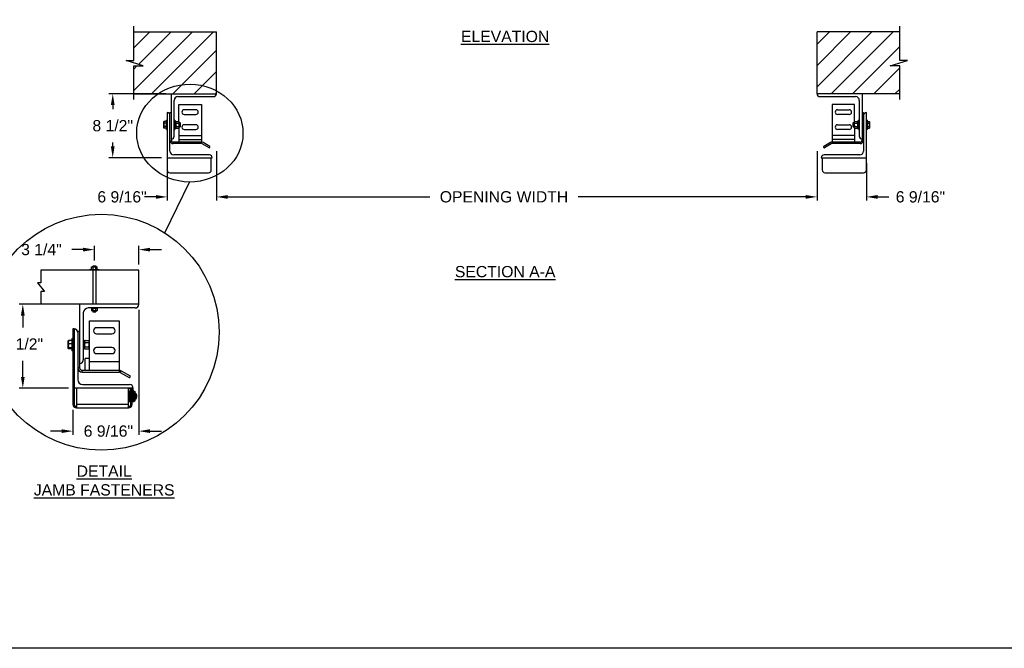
# Model space of a CAD drawing. Header units: inches. Extents: x 144.9 to 238.4, y 214.8 to 247.7.
# Tile 349 of 411: x 201.1 to 209.3, y 234.4 to 239.7. Entities that reach past the tile are written whole.
import ezdxf

# ---------------------------------------------------------------- set-up
doc = ezdxf.new("R2010")
doc.units = ezdxf.units.IN
doc.header["$LTSCALE"] = 0.25
doc.header["$MEASUREMENT"] = 0
for name, color, linetype in [('ANNOTATIONS', 1, 'Continuous'), ('DETAILS', 4, 'Continuous'), ('MOTOR LH', 7, 'Continuous')]:
    doc.layers.add(name, color=color, linetype=linetype)
doc.styles.add('ARIAL', font='arial.ttf', dxfattribs={"height": 0.09375})
doc.dimstyles.new('STANDARD$0', dxfattribs={"dimtxt": 0.09375, "dimasz": 0.09375, "dimexe": 0.03125, "dimexo": 0.046875, "dimgap": 0.09, "dimtad": 0, "dimtih": 1, "dimtoh": 1, "dimdec": 4, "dimzin": 0, "dimdsep": 46, "dimtxsty": 'ARIAL', "dimcen": 0.09, "dimadec": 0, "dimazin": 0, "dimtfac": 1, "dimtdec": 4, "dimtofl": 0, "dimtmove": 0, "dimatfit": 1, "dimfxl": 1, "dimtolj": 1, "dimtzin": 0, "dimarcsym": 0})
pattern_1 = [(45, (24.54464, -11.24791), (-0.08838835, 0.08838835), [])]

# ---------------------------------------------------------------- blocks, each defined once
blk = doc.blocks.new('*D29')
at = {"layer": 'ANNOTATIONS', "color": 0, "lineweight": -2, "transparency": 16777216}
for p, q in [((202.3148, 239.06), (201.8423, 239.06)), ((201.8735, 238.9663), (201.8735, 238.9329)), ((201.8735, 238.6225), (201.8735, 238.6559)), ((202.2797, 238.5288), (201.8423, 238.5288))]:
    blk.add_line(p, q, dxfattribs=at)
at = {"layer": 'ANNOTATIONS', "color": 0, "transparency": 16777216}
for points in [[(201.8579, 238.9663), (201.8892, 238.9663), (201.8735, 239.06)], [(201.8579, 238.6225), (201.8892, 238.6225), (201.8735, 238.5288)]]:
    blk.add_solid(points, dxfattribs=at)
at = {"layer": 'defpoints', "color": 0, "transparency": 16777216}
for p in [(202.3617, 239.06), (201.8735, 238.5288), (202.3265, 238.5288)]:
    blk.add_point(p, dxfattribs=at)
at = {"layer": 'ANNOTATIONS', "color": 0, "transparency": 16777216, "insert": (201.8735, 238.7944), "char_height": 0.09375, "attachment_point": 5, "style": 'ARIAL'}
blk.add_mtext('\\A1;8 1/2"', dxfattribs=at)
blk = doc.blocks.new('*D33')
at = {"layer": 'ANNOTATIONS', "color": 0, "lineweight": -2, "transparency": 16777216}
for p, q in [((202.0906, 237.2622), (202.0906, 236.2223)), ((201.5419, 236.4303), (201.5419, 236.2223)), ((201.4482, 236.2535), (201.3544, 236.2535)), ((202.1844, 236.2535), (202.2781, 236.2535))]:
    blk.add_line(p, q, dxfattribs=at)
at = {"layer": 'ANNOTATIONS', "color": 0, "transparency": 16777216}
for points in [[(201.4482, 236.2692), (201.4482, 236.2379), (201.5419, 236.2535)], [(202.1844, 236.2692), (202.1844, 236.2379), (202.0906, 236.2535)]]:
    blk.add_solid(points, dxfattribs=at)
at = {"layer": 'defpoints', "color": 0, "transparency": 16777216}
for p in [(202.0906, 237.309), (201.5419, 236.4771), (202.0906, 236.2535)]:
    blk.add_point(p, dxfattribs=at)
at = {"layer": 'ANNOTATIONS', "color": 0, "transparency": 16777216, "insert": (201.837, 236.2535), "char_height": 0.09375, "attachment_point": 5, "style": 'ARIAL'}
blk.add_mtext('\\A1;6 9/16"', dxfattribs=at)
blk = doc.blocks.new('*D34')
at = {"layer": 'ANNOTATIONS', "color": 0, "lineweight": -2, "transparency": 16777216}
for p, q in [((201.4311, 237.309), (201.0937, 237.309)), ((201.1249, 237.2153), (201.1249, 237.1162)), ((201.1249, 236.7048), (201.1249, 236.8392)), ((201.5048, 236.611), (201.0937, 236.611))]:
    blk.add_line(p, q, dxfattribs=at)
at = {"layer": 'ANNOTATIONS', "color": 0, "transparency": 16777216}
for points in [[(201.1093, 237.2153), (201.1406, 237.2153), (201.1249, 237.309)], [(201.1093, 236.7048), (201.1406, 236.7048), (201.1249, 236.611)]]:
    blk.add_solid(points, dxfattribs=at)
at = {"layer": 'defpoints', "color": 0, "transparency": 16777216}
for p in [(201.478, 237.309), (201.1249, 236.611), (201.5517, 236.611)]:
    blk.add_point(p, dxfattribs=at)
at = {"layer": 'ANNOTATIONS', "color": 0, "transparency": 16777216, "insert": (201.1249, 236.9777), "char_height": 0.09375, "attachment_point": 5, "style": 'ARIAL'}
blk.add_mtext('\\A1;8 1/2"', dxfattribs=at)
blk = doc.blocks.new('*D35')
at = {"layer": 'ANNOTATIONS', "color": 0, "lineweight": -2, "transparency": 16777216}
for p, q in [((201.7207, 237.6738), (201.7207, 237.795)), ((202.0906, 237.6392), (202.0906, 237.795)), ((201.6269, 237.7638), (201.5332, 237.7638)), ((202.1844, 237.7638), (202.2781, 237.7638))]:
    blk.add_line(p, q, dxfattribs=at)
at = {"layer": 'ANNOTATIONS', "color": 0, "transparency": 16777216}
for points in [[(201.6269, 237.7794), (201.6269, 237.7482), (201.7207, 237.7638)], [(202.1844, 237.7794), (202.1844, 237.7482), (202.0906, 237.7638)]]:
    blk.add_solid(points, dxfattribs=at)
at = {"layer": 'defpoints', "color": 0, "transparency": 16777216}
for p in [(202.0906, 237.7638), (201.7207, 237.6269), (202.0906, 237.5923)]:
    blk.add_point(p, dxfattribs=at)
at = {"layer": 'ANNOTATIONS', "color": 0, "transparency": 16777216, "insert": (201.2801, 237.7638), "char_height": 0.09375, "attachment_point": 5, "style": 'ARIAL'}
blk.add_mtext('\\A1;3 1/4"', dxfattribs=at)
blk = doc.blocks.new('*D27')
at = {"layer": 'ANNOTATIONS', "color": 0, "lineweight": -2, "transparency": 16777216}
for p, q in [((202.7367, 238.5841), (202.7367, 238.1712)), ((207.7367, 238.5842), (207.7367, 238.1713)), ((202.8305, 238.2024), (204.514, 238.2025)), ((207.643, 238.2025), (205.7467, 238.2025))]:
    blk.add_line(p, q, dxfattribs=at)
at = {"layer": 'ANNOTATIONS', "color": 0, "transparency": 16777216}
for points in [[(202.8305, 238.218), (202.8305, 238.1868), (202.7367, 238.2024)], [(207.643, 238.2181), (207.643, 238.1869), (207.7367, 238.2025)]]:
    blk.add_solid(points, dxfattribs=at)
at = {"layer": 'defpoints', "color": 0, "transparency": 16777216}
for p in [(202.7367, 238.631), (207.7367, 238.6311), (207.7367, 238.2025)]:
    blk.add_point(p, dxfattribs=at)
at = {"layer": 'ANNOTATIONS', "color": 0, "transparency": 16777216, "insert": (205.1304, 238.2025), "char_height": 0.09375, "attachment_point": 5, "style": 'ARIAL'}
blk.add_mtext('\\A1;OPENING WIDTH', dxfattribs=at)

msp = doc.modelspace()

# ---------------------------------------------------------------- hatches: boundary and pattern name
at = {"layer": 'MOTOR LH'}
h = msp.add_hatch(dxfattribs=at)
h.set_pattern_fill('ANSI31', color=256, style=0)
h.set_pattern_definition(pattern_1)
h.paths.add_polyline_path([(202.7367, 239.57566), (202.0492, 239.57566), (202.0492, 239.33845), (201.9851, 239.33845), (202.12717, 239.29155), (202.0492, 239.29155), (202.0492, 239.06003), (202.7367, 239.06003), (202.7367, 239.22253)])
h = msp.add_hatch(dxfattribs=at)
h.set_pattern_fill('ANSI31', color=256, style=0)
h.set_pattern_definition(pattern_1)
h.paths.add_polyline_path([(208.4883, 239.33845), (208.4242, 239.33845), (208.4242, 239.57566), (207.7367, 239.57566), (207.7367, 239.06003), (207.75487, 239.06003), (208.4242, 239.06003), (208.4242, 239.29155), (208.34623, 239.29155)])

# ---------------------------------------------------------------- linework, layer by layer
at = {"layer": 'ANNOTATIONS'}
for p, q in [((202.32654, 238.48191), (202.32654, 238.17116)), ((208.14686, 238.48191), (208.14686, 238.17116)), ((202.23279, 238.20241), (202.13904, 238.20241)), ((208.24061, 238.20241), (208.33436, 238.20241))]:
    msp.add_line(p, q, dxfattribs=at)
for points in [[(202.23279, 238.21804), (202.23279, 238.18679), (202.32654, 238.20241)], [(208.24061, 238.21804), (208.24061, 238.18679), (208.14686, 238.20241)]]:
    msp.add_solid(points, dxfattribs=at)
at = {"layer": 'defpoints'}
msp.add_lwpolyline([(214.76662, 234.44685), (194.25216, 234.44685), (194.25216, 247.18196), (214.76662, 247.18196)], close=True, dxfattribs=at)
at = {"layer": 'DETAILS'}
for p, q in [((202.30761, 237.90268), (202.51246, 238.32638)), ((201.69749, 237.60861), (201.69749, 237.61967)), ((201.69749, 237.61967), (201.74389, 237.61967)), ((201.69755, 237.59886), (201.69755, 237.61967)), ((201.70701, 237.61967), (201.70701, 237.62688)), ((201.73438, 237.62688), (201.70701, 237.62688)), ((201.7105, 237.59886), (201.7105, 237.61967)), ((201.73364, 237.59886), (201.73364, 237.61967)), ((201.73438, 237.61967), (201.73438, 237.62688)), ((201.74384, 237.59886), (201.74384, 237.61967)), ((201.74389, 237.60861), (201.74389, 237.61967)), ((202.09063, 237.59229), (201.27526, 237.59229)), ((201.27526, 237.59229), (201.27526, 237.48721)), ((201.76157, 237.59558), (201.67982, 237.59558)), ((201.67982, 237.59229), (201.67982, 237.59558)), ((201.69441, 237.59886), (201.69441, 237.59558)), ((201.69441, 237.59886), (201.74697, 237.59886)), ((201.70701, 237.59229), (201.70701, 237.30904)), ((201.73438, 237.30904), (201.73438, 237.59229)), ((201.74697, 237.59558), (201.74697, 237.59886)), ((201.76157, 237.59229), (201.76157, 237.59558)), ((202.09063, 237.30904), (202.09063, 237.59229)), ((201.27526, 237.48721), (201.24609, 237.48721)), ((201.24609, 237.48721), (201.30443, 237.41413)), ((201.30443, 237.41413), (201.27526, 237.41413)), ((201.27526, 237.41413), (201.27526, 237.30904)), ((202.09063, 237.30904), (201.27526, 237.30904)), ((201.59792, 237.30904), (201.59792, 236.78042)), ((201.62871, 237.23719), (201.62871, 236.84713)), ((202.05984, 237.27825), (201.66977, 237.27825)), ((201.6942, 237.27825), (201.6942, 237.27497)), ((201.74676, 237.27497), (201.6942, 237.27497)), ((201.69728, 237.26522), (201.69728, 237.25416)), ((201.74368, 237.25416), (201.69728, 237.25416)), ((201.69734, 237.27497), (201.69734, 237.25416)), ((201.70679, 237.25416), (201.70679, 237.24695)), ((201.70679, 237.24695), (201.73417, 237.24695)), ((201.70753, 237.27497), (201.70753, 237.25416)), ((201.73068, 237.27497), (201.73068, 237.25416)), ((201.73417, 237.25416), (201.73417, 237.24695)), ((201.74363, 237.27497), (201.74363, 237.25416)), ((201.74368, 237.26522), (201.74368, 237.25416)), ((201.74676, 237.27497), (201.74676, 237.27825)), ((201.67967, 236.75989), (201.67967, 237.17049)), ((201.67967, 237.17049), (201.92602, 237.17049)), ((201.92602, 237.17049), (201.92602, 236.7445)), ((201.55172, 237.10375), (201.5419, 237.10375)), ((201.5419, 237.10375), (201.5419, 236.47715)), ((201.55172, 237.10375), (201.55172, 236.47715)), ((201.58252, 237.08324), (201.58252, 236.68289)), ((201.59792, 237.08324), (201.58252, 237.08324)), ((201.867, 237.11403), (201.73869, 237.11403)), ((201.73869, 237.06271), (201.867, 237.06271)), ((201.5038, 237.00366), (201.50413, 237.00424)), ((201.5038, 236.94208), (201.5038, 237.00366)), ((201.50413, 237.00424), (201.50552, 237.00664)), ((201.50655, 237.00825), (201.50548, 237.00553)), ((201.50577, 237.00658), (201.50655, 237.00825)), ((201.53369, 237.00831), (201.50655, 237.00831)), ((201.53369, 237.00825), (201.50655, 237.00825)), ((201.53369, 237.00635), (201.50655, 237.00635)), ((201.53369, 236.97924), (201.50655, 236.97924)), ((201.53369, 237.00842), (201.51637, 237.00842)), ((201.53369, 237.02419), (201.5419, 237.02419)), ((201.53369, 237.02419), (201.53369, 236.92155)), ((201.62871, 237.00855), (201.63898, 237.00855)), ((201.63898, 236.93719), (201.63898, 237.00855)), ((201.63898, 237.00366), (201.64308, 237.00843)), ((201.64308, 237.00843), (201.67166, 237.00843)), ((201.64308, 236.99065), (201.67166, 236.99065)), ((201.64308, 236.95509), (201.67166, 236.95509)), ((201.67166, 237.00843), (201.67577, 237.00366)), ((201.67577, 237.00366), (201.67577, 236.94208)), ((201.67577, 236.9934), (201.67967, 236.9934)), ((201.50413, 236.9415), (201.5038, 236.94208)), ((201.50552, 236.9391), (201.50433, 236.94116)), ((201.53369, 236.94576), (201.50655, 236.94576)), ((201.53369, 236.93939), (201.50655, 236.93939)), ((201.53369, 236.93749), (201.50655, 236.93749)), ((201.53369, 236.93743), (201.50655, 236.93743)), ((201.53369, 236.93732), (201.51637, 236.93732)), ((201.5419, 236.92155), (201.53369, 236.92155)), ((201.63898, 236.94106), (201.62871, 236.94106)), ((201.63898, 236.93893), (201.62871, 236.93893)), ((201.63898, 236.93719), (201.62871, 236.93719)), ((201.64308, 236.93731), (201.63898, 236.94208)), ((201.64308, 236.93731), (201.67166, 236.93731)), ((201.67577, 236.94208), (201.67166, 236.93731)), ((201.67967, 236.95234), (201.67577, 236.95234)), ((201.867, 236.94979), (201.73869, 236.94979)), ((201.73869, 236.89847), (201.867, 236.89847)), ((201.64374, 236.75989), (201.64374, 236.85738)), ((201.67967, 236.85738), (201.64374, 236.85738)), ((201.67967, 236.83175), (201.92602, 236.83175)), ((201.59792, 236.78042), (201.58252, 236.78042)), ((201.61845, 236.7445), (201.61845, 236.75989)), ((201.61845, 236.75989), (201.92602, 236.75989)), ((201.61845, 236.7445), (201.92602, 236.7445)), ((201.64374, 236.76113), (201.67967, 236.76113)), ((201.93629, 236.74175), (201.94399, 236.75508)), ((201.93629, 236.74175), (202.01009, 236.69914)), ((201.94399, 236.75508), (202.01779, 236.71247)), ((201.62358, 236.64183), (202.01364, 236.64183)), ((202.0157, 236.70064), (202.01929, 236.70686)), ((202.04444, 236.61103), (201.55172, 236.61103)), ((201.57225, 236.61103), (201.57225, 236.4468)), ((202.00427, 236.4468), (202.00427, 236.61103)), ((202.00427, 236.60856), (202.02479, 236.60856)), ((202.01923, 236.58691), (202.00427, 236.58691)), ((202.00427, 236.58689), (202.01923, 236.58689)), ((202.01923, 236.58685), (202.00427, 236.58685)), ((202.00427, 236.58657), (202.01923, 236.58657)), ((202.01923, 236.58646), (202.00427, 236.58646)), ((202.00427, 236.58593), (202.01923, 236.58593)), ((202.01923, 236.58575), (202.00427, 236.58575)), ((202.00427, 236.58497), (202.01923, 236.58497)), ((202.01923, 236.58472), (202.00427, 236.58472)), ((202.00427, 236.5837), (202.01923, 236.5837)), ((202.01923, 236.58338), (202.00427, 236.58338)), ((202.00427, 236.58212), (202.01923, 236.58212)), ((202.01923, 236.58175), (202.00427, 236.58175)), ((202.00427, 236.58026), (202.01923, 236.58026)), ((202.01923, 236.57982), (202.00427, 236.57982)), ((202.00427, 236.57812), (202.01923, 236.57812)), ((202.01923, 236.57763), (202.00427, 236.57763)), ((202.00427, 236.57572), (202.01923, 236.57572)), ((202.01923, 236.57518), (202.00427, 236.57518)), ((202.00427, 236.57308), (202.01923, 236.57308)), ((202.01923, 236.57249), (202.00427, 236.57249)), ((202.00427, 236.57023), (202.01923, 236.57023)), ((202.01923, 236.56959), (202.00427, 236.56959)), ((202.00427, 236.56717), (202.01923, 236.56717)), ((202.01923, 236.56649), (202.00427, 236.56649)), ((202.00427, 236.56394), (202.01923, 236.56394)), ((202.01923, 236.56323), (202.00427, 236.56323)), ((202.00427, 236.56055), (202.01923, 236.56055)), ((202.01923, 236.55981), (202.00427, 236.55981)), ((202.00427, 236.55704), (202.01923, 236.55704)), ((202.01923, 236.55628), (202.00427, 236.55628)), ((202.00427, 236.55343), (202.01923, 236.55343)), ((202.01923, 236.55265), (202.00427, 236.55265)), ((202.00427, 236.54975), (202.01923, 236.54975)), ((202.01923, 236.54896), (202.00427, 236.54896)), ((202.00427, 236.54603), (202.01923, 236.54603)), ((202.01923, 236.54523), (202.00427, 236.54523)), ((202.01923, 236.58689), (202.01923, 236.50127)), ((202.02047, 236.57319), (202.02046, 236.57307)), ((202.02177, 236.57076), (202.02241, 236.57076)), ((202.0237, 236.57319), (202.02369, 236.57307)), ((202.02479, 236.47715), (202.02479, 236.61103)), ((202.03462, 236.47715), (202.03462, 236.61103)), ((202.03462, 236.60856), (202.04444, 236.60856)), ((202.03462, 236.58691), (202.05078, 236.58691)), ((202.05078, 236.58688), (202.03462, 236.58688)), ((202.03462, 236.58664), (202.05078, 236.58664)), ((202.05078, 236.58654), (202.03462, 236.58654)), ((202.03462, 236.58604), (202.05078, 236.58604)), ((202.05078, 236.58587), (202.03462, 236.58587)), ((202.03462, 236.58513), (202.05078, 236.58513)), ((202.05078, 236.58489), (202.03462, 236.58489)), ((202.03462, 236.5839), (202.05078, 236.5839)), ((202.05078, 236.5836), (202.03462, 236.5836)), ((202.03462, 236.58237), (202.05078, 236.58237)), ((202.05078, 236.582), (202.03462, 236.582)), ((202.03462, 236.58055), (202.05078, 236.58055)), ((202.05078, 236.58012), (202.03462, 236.58012)), ((202.03462, 236.57845), (202.05078, 236.57845)), ((202.05078, 236.57797), (202.03462, 236.57797)), ((202.03462, 236.57609), (202.05078, 236.57609)), ((202.05078, 236.57555), (202.03462, 236.57555)), ((202.03462, 236.57348), (202.05078, 236.57348)), ((202.05078, 236.5729), (202.03462, 236.5729)), ((202.03462, 236.57066), (202.05078, 236.57066)), ((202.05078, 236.57003), (202.03462, 236.57003)), ((202.03462, 236.56763), (202.05078, 236.56763)), ((202.05078, 236.56696), (202.03462, 236.56696)), ((202.03462, 236.56442), (202.05078, 236.56442)), ((202.05078, 236.56371), (202.03462, 236.56371)), ((202.03462, 236.56105), (202.05078, 236.56105)), ((202.05078, 236.56032), (202.03462, 236.56032)), ((202.03462, 236.55756), (202.05078, 236.55756)), ((202.05078, 236.5568), (202.03462, 236.5568)), ((202.03462, 236.55396), (202.05078, 236.55396)), ((202.05078, 236.55319), (202.03462, 236.55319)), ((202.03462, 236.55029), (202.05078, 236.55029)), ((202.05078, 236.5495), (202.03462, 236.5495)), ((202.03462, 236.54658), (202.05078, 236.54658)), ((202.05078, 236.54578), (202.03462, 236.54578)), ((202.04444, 236.60856), (202.04443, 236.61041)), ((202.04444, 236.58691), (202.04444, 236.61103)), ((202.05078, 236.50223), (202.05078, 236.58691)), ((202.05078, 236.5829), (202.06048, 236.5829)), ((202.05078, 236.58287), (202.06048, 236.58287)), ((202.05078, 236.57593), (202.06048, 236.57593)), ((202.05078, 236.55097), (202.06048, 236.55097)), ((202.06048, 236.50528), (202.06048, 236.5829)), ((202.06048, 236.57093), (202.06058, 236.57075)), ((202.06048, 236.57012), (202.06278, 236.56987)), ((202.06278, 236.56987), (202.06278, 236.51831)), ((201.55172, 236.47715), (201.5419, 236.47715)), ((201.57225, 236.47715), (202.00427, 236.47715)), ((202.00427, 236.54229), (202.01923, 236.54229)), ((202.01923, 236.5415), (202.00427, 236.5415)), ((202.00427, 236.53857), (202.01923, 236.53857)), ((202.01923, 236.53778), (202.00427, 236.53778)), ((202.00427, 236.53489), (202.01923, 236.53489)), ((202.01923, 236.53411), (202.00427, 236.53411)), ((202.00427, 236.53128), (202.01923, 236.53128)), ((202.01923, 236.53052), (202.00427, 236.53052)), ((202.00427, 236.52776), (202.01923, 236.52776)), ((202.01923, 236.52703), (202.00427, 236.52703)), ((202.00427, 236.52437), (202.01923, 236.52437)), ((202.01923, 236.52367), (202.00427, 236.52367)), ((202.00427, 236.52114), (202.01923, 236.52114)), ((202.01923, 236.52047), (202.00427, 236.52047)), ((202.00427, 236.51807), (202.01923, 236.51807)), ((202.01923, 236.51744), (202.00427, 236.51744)), ((202.00427, 236.5152), (202.01923, 236.5152)), ((202.01923, 236.51462), (202.00427, 236.51462)), ((202.00427, 236.51256), (202.01923, 236.51256)), ((202.01923, 236.51202), (202.00427, 236.51202)), ((202.00427, 236.51015), (202.01923, 236.51015)), ((202.01923, 236.50967), (202.00427, 236.50967)), ((202.00427, 236.508), (202.01923, 236.508)), ((202.01923, 236.50758), (202.00427, 236.50758)), ((202.00427, 236.50613), (202.01923, 236.50613)), ((202.01923, 236.50576), (202.00427, 236.50576)), ((202.00427, 236.50454), (202.01923, 236.50454)), ((202.01923, 236.50424), (202.00427, 236.50424)), ((202.00427, 236.50326), (202.01923, 236.50326)), ((202.01923, 236.50302), (202.00427, 236.50302)), ((202.00427, 236.50228), (202.01923, 236.50228)), ((202.01923, 236.50212), (202.00427, 236.50212)), ((202.00427, 236.50163), (202.01923, 236.50163)), ((202.01923, 236.50153), (202.00427, 236.50153)), ((202.00427, 236.5013), (202.01923, 236.5013)), ((202.01923, 236.50127), (202.00427, 236.50127)), ((202.01865, 236.51744), (202.01864, 236.51769)), ((202.01923, 236.51273), (202.02479, 236.51273)), ((202.02079, 236.51742), (202.02015, 236.51742)), ((202.0221, 236.51511), (202.02209, 236.51499)), ((202.02402, 236.51742), (202.02338, 236.51742)), ((202.03462, 236.47715), (202.02479, 236.47715)), ((202.03462, 236.54284), (202.05078, 236.54284)), ((202.05078, 236.54204), (202.03462, 236.54204)), ((202.03462, 236.53911), (202.05078, 236.53911)), ((202.05078, 236.53832), (202.03462, 236.53832)), ((202.03462, 236.53542), (202.05078, 236.53542)), ((202.05078, 236.53464), (202.03462, 236.53464)), ((202.03462, 236.5318), (202.05078, 236.5318)), ((202.05078, 236.53104), (202.03462, 236.53104)), ((202.03462, 236.52827), (202.05078, 236.52827)), ((202.05078, 236.52753), (202.03462, 236.52753)), ((202.03462, 236.52486), (202.05078, 236.52486)), ((202.05078, 236.52415), (202.03462, 236.52415)), ((202.03462, 236.5216), (202.05078, 236.5216)), ((202.05078, 236.52092), (202.03462, 236.52092)), ((202.03462, 236.5185), (202.05078, 236.5185)), ((202.05078, 236.51787), (202.03462, 236.51787)), ((202.035, 236.51502), (202.03462, 236.51574)), ((202.03462, 236.51561), (202.05078, 236.51561)), ((202.05078, 236.51502), (202.03462, 236.51502)), ((202.03462, 236.51293), (202.05078, 236.51293)), ((202.05078, 236.51239), (202.03462, 236.51239)), ((202.03462, 236.51048), (202.05078, 236.51048)), ((202.05078, 236.51), (202.03462, 236.51)), ((202.03462, 236.5083), (202.05078, 236.5083)), ((202.05078, 236.50787), (202.03462, 236.50787)), ((202.03462, 236.50638), (202.05078, 236.50638)), ((202.05078, 236.50601), (202.03462, 236.50601)), ((202.03462, 236.50475), (202.05078, 236.50475)), ((202.05078, 236.50445), (202.03462, 236.50445)), ((202.03462, 236.50343), (202.05078, 236.50343)), ((202.05078, 236.50318), (202.03462, 236.50318)), ((202.03462, 236.50241), (202.05078, 236.50241)), ((202.05078, 236.50223), (202.03462, 236.50223)), ((202.03462, 236.5017), (202.05078, 236.5017)), ((202.05078, 236.5016), (202.03462, 236.5016)), ((202.03462, 236.50133), (202.05078, 236.50133)), ((202.05078, 236.50129), (202.03462, 236.50129)), ((202.03462, 236.50127), (202.05078, 236.50127)), ((202.05078, 236.53711), (202.06048, 236.53711)), ((202.05078, 236.51219), (202.06048, 236.51219)), ((202.05078, 236.50528), (202.06048, 236.50528)), ((202.05078, 236.50129), (202.05078, 236.50222)), ((202.06278, 236.51831), (202.06048, 236.51806)), ((201.57225, 236.4468), (202.00427, 236.4468))]:
    msp.add_line(p, q, dxfattribs=at)
msp.add_circle((201.77831, 237.07666), 0.98106, dxfattribs=at)
for centre, radius, start, end in [((202.05984, 237.30904), 0.03079, 270, 0), ((201.66977, 237.23719), 0.04106, 90, 180), ((201.55172, 237.07295), 0.03079, 0, 90), ((201.73869, 237.08837), 0.02566, 90, 270), ((201.867, 237.08837), 0.02566, 270, 90), ((201.73869, 236.92413), 0.02566, 90, 270), ((201.867, 236.92413), 0.02566, 270, 90), ((201.59792, 236.84713), 0.03079, 270, 0), ((201.61845, 236.78042), 0.03593, 180, 270), ((201.61845, 236.78042), 0.02053, 180, 270), ((201.92602, 236.72397), 0.03593, 60, 90), ((201.92602, 236.72397), 0.02053, 60, 90), ((202.01573, 236.70892), 0.00411, 330, 60), ((201.62358, 236.68289), 0.04106, 180, 270), ((202.01214, 236.7027), 0.00411, 240, 330), ((202.01364, 236.61103), 0.03079, 360, 90), ((202.04286, 236.54409), 0.03258, 307.686145, 52.313855), ((201.57225, 236.47715), 0.03035, 180, 270), ((201.57225, 236.47715), 0.02053, 180, 270), ((202.00427, 236.47715), 0.03035, 270, 0), ((202.00427, 236.47715), 0.02053, 270, 0)]:
    msp.add_arc(centre, radius, start, end, dxfattribs=at)
msp.add_ellipse((202.51527, 238.73336), major_axis=(0.4425, -0.00305), ratio=0.919729, dxfattribs=at)
for points, knots in [([(201.50655, 237.00635), (201.50578, 237.00415), (201.50423, 236.99971), (201.50394, 236.99511), (201.5038, 236.99279)], [0, 0, 0, 0, 0.4954797, 1, 1, 1, 1]), ([(201.5038, 236.99279), (201.5038, 236.99247), (201.50383, 236.99004), (201.50443, 236.98545), (201.50584, 236.98132), (201.50655, 236.97924)], [0, 0, 0, 0, 0.0701138, 0.5307849, 1, 1, 1, 1]), ([(201.50655, 236.97924), (201.50618, 236.97799), (201.50456, 236.97253), (201.50413, 236.96686), (201.5038, 236.9625)], [0, 0, 0, 0, 0.22935, 1, 1, 1, 1]), ([(201.5038, 236.9625), (201.50383, 236.9611), (201.50397, 236.95544), (201.50544, 236.94992), (201.50655, 236.94576)], [0, 0, 0, 0, 0.2462973, 1, 1, 1, 1]), ([(201.50424, 237.00417), (201.50435, 237.00441), (201.50467, 237.00515), (201.50579, 237.00586), (201.50655, 237.00635)], [0, 0, 0, 0, 0.3181838, 1, 1, 1, 1]), ([(201.64308, 237.00843), (201.642, 237.00705), (201.63981, 237.00423), (201.63898, 237.00116), (201.63898, 236.99958), (201.63898, 236.99954)], [0, 0, 0, 0, 0.4843255, 0.9863193, 1, 1, 1, 1]), ([(201.63898, 236.99954), (201.63913, 236.99829), (201.63945, 236.99576), (201.64129, 236.99282), (201.64268, 236.99114), (201.64308, 236.99065)], [0, 0, 0, 0, 0.4063083, 0.8272677, 1, 1, 1, 1]), ([(201.64308, 236.99065), (201.642, 236.98789), (201.63981, 236.98226), (201.63898, 236.97611), (201.63898, 236.97295), (201.63898, 236.97287)], [0, 0, 0, 0, 0.48434, 0.9863261, 1, 1, 1, 1]), ([(201.63898, 236.97287), (201.63913, 236.97038), (201.63945, 236.96531), (201.64129, 236.95942), (201.64268, 236.95607), (201.64308, 236.95509)], [0, 0, 0, 0, 0.4062922, 0.82727, 1, 1, 1, 1]), ([(201.64308, 236.95509), (201.64247, 236.95434), (201.64103, 236.95256), (201.63936, 236.94959), (201.63911, 236.94734), (201.63898, 236.9462)], [0, 0, 0, 0, 0.2654638, 0.6280537, 1, 1, 1, 1]), ([(201.67166, 237.00843), (201.67274, 237.00705), (201.67493, 237.00423), (201.67576, 237.00116), (201.67576, 236.99958), (201.67577, 236.99954)], [0, 0, 0, 0, 0.4843256, 0.9863193, 1, 1, 1, 1]), ([(201.67577, 236.99954), (201.67561, 236.99829), (201.67529, 236.99576), (201.67345, 236.99282), (201.67206, 236.99114), (201.67166, 236.99065)], [0, 0, 0, 0, 0.4063086, 0.8272681, 1, 1, 1, 1]), ([(201.67166, 236.99065), (201.67274, 236.98789), (201.67493, 236.98226), (201.67576, 236.97611), (201.67576, 236.97295), (201.67577, 236.97287)], [0, 0, 0, 0, 0.48434, 0.9863261, 1, 1, 1, 1]), ([(201.67577, 236.97287), (201.67561, 236.97038), (201.67529, 236.96531), (201.67345, 236.95942), (201.67206, 236.95607), (201.67166, 236.95509)], [0, 0, 0, 0, 0.4062925, 0.8272704, 1, 1, 1, 1]), ([(201.67166, 236.95509), (201.67227, 236.95434), (201.67371, 236.95256), (201.67538, 236.94959), (201.67563, 236.94734), (201.67577, 236.9462)], [0, 0, 0, 0, 0.2654634, 0.6280535, 1, 1, 1, 1]), ([(201.50655, 236.94576), (201.50578, 236.94524), (201.50423, 236.9442), (201.50394, 236.94312), (201.5038, 236.94257)], [0, 0, 0, 0, 0.4954604, 1, 1, 1, 1]), ([(201.5038, 236.94257), (201.5038, 236.9425), (201.50383, 236.94193), (201.50443, 236.94085), (201.50584, 236.93988), (201.50655, 236.93939)], [0, 0, 0, 0, 0.07010078, 0.53078485, 1, 1, 1, 1]), ([(201.50508, 236.94052), (201.50519, 236.94005), (201.50542, 236.93902), (201.50615, 236.93803), (201.50655, 236.93749)], [0, 0, 0, 0, 0.4516846, 1, 1, 1, 1]), ([(201.63898, 236.9462), (201.63898, 236.946), (201.63901, 236.94467), (201.63968, 236.94218), (201.64133, 236.93943), (201.64265, 236.93784), (201.64308, 236.93731)], [0, 0, 0, 0, 0.0665197, 0.4352912, 0.8145502, 1, 1, 1, 1]), ([(201.67577, 236.9462), (201.67576, 236.946), (201.67573, 236.94467), (201.67506, 236.94218), (201.67342, 236.93943), (201.67209, 236.93784), (201.67166, 236.93731)], [0, 0, 0, 0, 0.0665197, 0.4352912, 0.8145502, 1, 1, 1, 1]), ([(202.01917, 236.57076), (202.01938, 236.57116), (202.01981, 236.57197), (202.02024, 236.57277), (202.02046, 236.57317)], [0, 0, 0, 0, 0.4967659, 1, 1, 1, 1]), ([(202.02078, 236.51759), (202.02072, 236.51796), (202.02059, 236.51875), (202.02039, 236.5248), (202.02019, 236.5336), (202.01999, 236.54409), (202.01978, 236.55459), (202.01958, 236.56335), (202.0194, 236.5691), (202.01928, 236.56986), (202.01924, 236.57018)], [0, 0, 0, 0, 0.1202772, 0.2513533, 0.3824302, 0.5135067, 0.6445832, 0.7756596, 0.906736, 1, 1, 1, 1]), ([(202.02015, 236.51742), (202.02008, 236.51782), (202.01995, 236.51862), (202.01974, 236.5248), (202.01954, 236.53358), (202.01937, 236.54248), (202.01927, 236.54761), (202.01924, 236.54936)], [0, 0, 0, 0, 0.2214299, 0.4428589, 0.6642894, 0.8857193, 1, 1, 1, 1]), ([(202.02049, 236.57317), (202.0207, 236.57277), (202.02113, 236.57196), (202.02157, 236.57115), (202.02178, 236.57075)], [0, 0, 0, 0, 0.5000075, 1, 1, 1, 1]), ([(202.02207, 236.51511), (202.02203, 236.51529), (202.02195, 236.51566), (202.02182, 236.51863), (202.02168, 236.52327), (202.02155, 236.52938), (202.02141, 236.53647), (202.02128, 236.54409), (202.02115, 236.55171), (202.02101, 236.55881), (202.02088, 236.56491), (202.02074, 236.56955), (202.02061, 236.57252), (202.02053, 236.57289), (202.02049, 236.57307)], [0, 0, 0, 0, 0.0743091, 0.1603292, 0.2448774, 0.329427, 0.4154487, 0.5000001, 0.5845508, 0.670573, 0.7551227, 0.8396709, 0.925691, 1, 1, 1, 1]), ([(202.02338, 236.51742), (202.02331, 236.51782), (202.02318, 236.51862), (202.02298, 236.52479), (202.02278, 236.53361), (202.02257, 236.54409), (202.02237, 236.55458), (202.02217, 236.56338), (202.02197, 236.56943), (202.02184, 236.57022), (202.02178, 236.5706)], [0, 0, 0, 0, 0.1263008, 0.2526011, 0.3789022, 0.505203, 0.6315038, 0.7578044, 0.884105, 1, 1, 1, 1]), ([(202.0224, 236.57076), (202.02262, 236.57116), (202.02305, 236.57197), (202.02347, 236.57277), (202.02369, 236.57317)], [0, 0, 0, 0, 0.4967659, 1, 1, 1, 1]), ([(202.02401, 236.51759), (202.02395, 236.51796), (202.02382, 236.51875), (202.02362, 236.5248), (202.02342, 236.5336), (202.02322, 236.54409), (202.02302, 236.55458), (202.02282, 236.56339), (202.02261, 236.56956), (202.02248, 236.57036), (202.02241, 236.57076)], [0, 0, 0, 0, 0.11589497, 0.24219527, 0.36849639, 0.49479717, 0.62109796, 0.74739859, 0.87369922, 1, 1, 1, 1]), ([(202.02372, 236.57317), (202.02394, 236.57277), (202.02429, 236.5721), (202.02465, 236.57143), (202.02479, 236.57116)], [0, 0, 0, 0, 0.6023315, 1, 1, 1, 1]), ([(202.02479, 236.52905), (202.02479, 236.5292), (202.02474, 236.53137), (202.02464, 236.53655), (202.02451, 236.54407), (202.02438, 236.55171), (202.02424, 236.5588), (202.02411, 236.56491), (202.02398, 236.56955), (202.02384, 236.57252), (202.02376, 236.57289), (202.02372, 236.57307)], [0, 0, 0, 0, 0.009444, 0.1365135, 0.2614108, 0.3863074, 0.5133776, 0.6382725, 0.7631653, 0.8902323, 1, 1, 1, 1]), ([(202.02016, 236.51742), (202.01994, 236.51702), (202.01963, 236.51644), (202.01932, 236.51586), (202.01923, 236.51568)], [0, 0, 0, 0, 0.6872079, 1, 1, 1, 1]), ([(202.02207, 236.51501), (202.02186, 236.51541), (202.02143, 236.51622), (202.02099, 236.51703), (202.02078, 236.51743)], [0, 0, 0, 0, 0.5000075, 1, 1, 1, 1]), ([(202.02339, 236.51742), (202.02318, 236.51702), (202.02275, 236.51622), (202.02232, 236.51541), (202.0221, 236.51501)], [0, 0, 0, 0, 0.4967737, 1, 1, 1, 1]), ([(202.02479, 236.51597), (202.02475, 236.51605), (202.02449, 236.51654), (202.02423, 236.51703), (202.02401, 236.51743)], [0, 0, 0, 0, 0.1738334, 1, 1, 1, 1])]:
    msp.add_open_spline(points, degree=3, knots=knots, dxfattribs=at)
at = {"layer": 'MOTOR LH'}
for p, q in [((202.0492, 239.33845), (202.0492, 239.62253)), ((208.4242, 239.33845), (208.4242, 239.62253)), ((202.0492, 239.57566), (202.7367, 239.57566)), ((202.7367, 239.06003), (202.7367, 239.57566)), ((207.7367, 239.06003), (207.7367, 239.57566)), ((208.4242, 239.57566), (207.7367, 239.57566)), ((202.12717, 239.29155), (201.9851, 239.33845)), ((201.9851, 239.33845), (202.0492, 239.33845)), ((208.34623, 239.29155), (208.4883, 239.33845)), ((208.4883, 239.33845), (208.4242, 239.33845)), ((202.0492, 239.01316), (202.0492, 239.29155)), ((202.0492, 239.29155), (202.12717, 239.29155)), ((208.4242, 239.29155), (208.34623, 239.29155)), ((208.4242, 239.01316), (208.4242, 239.29155)), ((202.0492, 239.06003), (202.7367, 239.06003)), ((202.3617, 238.67331), (202.3617, 239.06003)), ((202.38514, 238.70847), (202.38514, 239.00534)), ((202.41639, 239.03659), (202.71326, 239.03659)), ((208.4242, 239.06003), (207.7367, 239.06003)), ((207.76014, 239.03659), (208.05701, 239.03659)), ((208.08826, 239.00534), (208.08826, 238.70847)), ((208.1117, 239.06003), (208.1117, 238.67331)), ((202.42392, 238.82928), (202.42392, 238.97019)), ((202.42392, 238.97019), (202.61142, 238.97019)), ((202.5665, 238.92722), (202.46884, 238.92722)), ((202.61142, 238.97019), (202.61142, 238.65769)), ((207.86198, 238.97019), (207.86198, 238.65769)), ((208.04948, 238.97019), (207.86198, 238.97019)), ((207.9069, 238.92722), (208.00456, 238.92722)), ((208.04948, 238.82928), (208.04948, 238.97019)), ((202.32654, 238.84128), (202.32029, 238.84128)), ((202.32029, 238.76316), (202.32029, 238.84128)), ((202.32654, 238.90378), (202.32654, 238.42688)), ((202.34998, 238.58347), (202.34998, 238.90378)), ((202.34998, 238.90378), (202.3617, 238.90378)), ((202.39139, 238.84128), (202.38514, 238.84128)), ((202.39139, 238.84128), (202.39139, 238.76316)), ((202.46884, 238.88816), (202.5665, 238.88816)), ((208.00456, 238.88816), (207.9069, 238.88816)), ((208.08826, 238.84128), (208.08201, 238.84128)), ((208.08201, 238.76316), (208.08201, 238.84128)), ((208.1117, 238.90378), (208.12342, 238.90378)), ((208.12342, 238.90378), (208.12342, 238.58347)), ((208.14686, 238.42688), (208.14686, 238.90378)), ((208.15311, 238.84128), (208.14686, 238.84128)), ((208.15311, 238.84128), (208.15311, 238.76316)), ((202.29964, 238.82928), (202.29754, 238.82566)), ((202.29754, 238.82566), (202.29754, 238.77878)), ((202.29754, 238.77878), (202.29964, 238.77516)), ((202.32029, 238.82928), (202.29964, 238.82928)), ((202.32029, 238.81575), (202.29964, 238.81575)), ((202.32029, 238.78869), (202.29964, 238.78869)), ((202.32029, 238.77516), (202.29964, 238.77516)), ((202.32029, 238.76316), (202.32654, 238.76316)), ((202.38514, 238.76316), (202.39139, 238.76316)), ((202.3992, 238.82938), (202.39139, 238.82938)), ((202.39139, 238.77506), (202.3992, 238.77506)), ((202.3992, 238.82938), (202.3992, 238.77506)), ((202.40232, 238.82928), (202.3992, 238.82566)), ((202.3992, 238.77878), (202.40232, 238.77516)), ((202.40232, 238.82928), (202.42407, 238.82928)), ((202.40232, 238.81575), (202.42407, 238.81575)), ((202.40232, 238.78869), (202.42407, 238.78869)), ((202.40232, 238.77516), (202.42407, 238.77516)), ((202.42392, 238.77516), (202.42392, 238.65769)), ((202.4272, 238.82566), (202.42407, 238.82928)), ((202.42407, 238.77516), (202.4272, 238.77878)), ((202.4272, 238.77878), (202.4272, 238.82566)), ((202.43496, 238.81784), (202.4272, 238.81784)), ((202.4272, 238.78659), (202.43496, 238.78659)), ((202.43782, 238.81498), (202.43496, 238.81784)), ((202.43496, 238.78659), (202.43496, 238.81784)), ((202.43496, 238.78659), (202.43782, 238.78946)), ((202.43782, 238.78946), (202.43782, 238.81498)), ((202.5665, 238.80222), (202.46884, 238.80222)), ((202.46884, 238.76316), (202.5665, 238.76316)), ((207.9069, 238.80222), (208.00456, 238.80222)), ((208.00456, 238.76316), (207.9069, 238.76316)), ((208.037, 238.81818), (208.03414, 238.81531)), ((208.03414, 238.81531), (208.03414, 238.78946)), ((208.03414, 238.78979), (208.037, 238.78693)), ((208.03414, 238.78946), (208.037, 238.78659)), ((208.0462, 238.81818), (208.037, 238.81818)), ((208.037, 238.81818), (208.037, 238.78659)), ((208.037, 238.78693), (208.0462, 238.78693)), ((208.037, 238.78659), (208.0462, 238.78659)), ((208.04932, 238.82928), (208.0462, 238.82566)), ((208.0462, 238.82566), (208.0462, 238.77878)), ((208.0462, 238.77878), (208.04932, 238.77516)), ((208.04932, 238.82928), (208.07107, 238.82928)), ((208.04932, 238.81575), (208.07107, 238.81575)), ((208.04932, 238.78869), (208.07107, 238.78869)), ((208.04932, 238.77516), (208.07107, 238.77516)), ((208.04948, 238.77516), (208.04948, 238.65769)), ((208.0742, 238.82566), (208.07107, 238.82928)), ((208.07107, 238.77516), (208.0742, 238.77878)), ((208.08201, 238.82938), (208.0742, 238.82938)), ((208.0742, 238.82938), (208.0742, 238.77506)), ((208.0742, 238.77506), (208.08201, 238.77506)), ((208.08201, 238.76316), (208.08826, 238.76316)), ((208.14686, 238.76316), (208.15311, 238.76316)), ((208.15311, 238.82961), (208.17232, 238.82961)), ((208.15311, 238.81608), (208.17232, 238.81608)), ((208.15311, 238.78902), (208.17232, 238.78902)), ((208.15311, 238.77549), (208.17232, 238.77549)), ((208.15311, 238.77516), (208.17232, 238.77516)), ((208.17441, 238.82599), (208.17232, 238.82961)), ((208.17232, 238.77549), (208.17441, 238.77911)), ((208.17441, 238.77878), (208.17441, 238.82599)), ((202.42392, 238.71238), (202.61142, 238.71238)), ((202.42392, 238.68113), (202.61142, 238.68113)), ((208.04948, 238.71238), (207.86198, 238.71238)), ((208.04948, 238.68113), (207.86198, 238.68113)), ((202.61142, 238.65769), (202.37732, 238.65769)), ((202.61142, 238.64597), (202.37732, 238.64597)), ((202.6754, 238.61145), (202.61923, 238.64388)), ((202.68126, 238.6216), (202.62509, 238.65402)), ((202.6824, 238.61733), (202.67967, 238.61259)), ((207.79373, 238.61259), (207.791, 238.61733)), ((207.84831, 238.65402), (207.79214, 238.6216)), ((207.85417, 238.64388), (207.798, 238.61145)), ((208.09607, 238.65769), (207.86198, 238.65769)), ((208.09607, 238.64597), (207.86198, 238.64597)), ((202.32654, 238.52878), (202.70154, 238.52878)), ((202.67811, 238.55222), (202.38123, 238.55222)), ((202.69407, 238.42688), (202.69407, 238.52878)), ((207.77186, 238.52878), (208.14686, 238.52878)), ((207.77933, 238.52878), (207.77933, 238.42688)), ((208.09217, 238.55222), (207.79529, 238.55222)), ((202.34964, 238.40378), (202.67097, 238.40378)), ((207.80243, 238.40378), (208.12376, 238.40378))]:
    msp.add_line(p, q, dxfattribs=at)
for centre, radius, start, end in [((202.41639, 239.00534), 0.03125, 90, 180), ((202.71326, 239.06003), 0.02344, 270, 0), ((207.76014, 239.06003), 0.02344, 180, 270), ((208.05701, 239.00534), 0.03125, 0, 90), ((202.46884, 238.90769), 0.01953, 90, 270), ((202.5665, 238.90769), 0.01953, 270, 90), ((207.9069, 238.90769), 0.01953, 90, 270), ((208.00456, 238.90769), 0.01953, 270, 90), ((202.32654, 238.88034), 0.02344, 0, 90), ((208.14686, 238.88034), 0.02344, 90, 180), ((202.46884, 238.78269), 0.01953, 90, 270), ((202.5665, 238.78269), 0.01953, 270, 90), ((207.9069, 238.78269), 0.01953, 90, 270), ((208.00456, 238.78269), 0.01953, 270, 90), ((202.3617, 238.70847), 0.02344, 270, 0), ((208.1117, 238.70847), 0.02344, 180, 270), ((202.37732, 238.67331), 0.02734, 180, 270), ((202.37732, 238.67331), 0.01562, 180, 270), ((202.61142, 238.63034), 0.02734, 60, 90), ((202.61142, 238.63034), 0.01563, 60, 90), ((202.67696, 238.61415), 0.00313, 240, 330), ((202.6797, 238.61889), 0.00312, 330, 60), ((207.7937, 238.61889), 0.00312, 120, 210), ((207.79644, 238.61415), 0.00313, 210, 300), ((207.86198, 238.63034), 0.02734, 90, 120), ((207.86198, 238.63034), 0.01563, 90, 120), ((208.09607, 238.67331), 0.01562, 270, 0), ((208.09607, 238.67331), 0.02734, 270, 0), ((202.38123, 238.58347), 0.03125, 180, 270), ((202.67811, 238.52878), 0.02344, 0, 90), ((207.79529, 238.52878), 0.02344, 90, 180), ((208.09217, 238.58347), 0.03125, 270, 0), ((202.34964, 238.42688), 0.0231, 180, 270), ((202.67097, 238.42688), 0.0231, 270, 0), ((207.80243, 238.42688), 0.0231, 180, 270), ((208.12376, 238.42688), 0.0231, 270, 0)]:
    msp.add_arc(centre, radius, start, end, dxfattribs=at)
for points, knots in [([(202.29754, 238.82252), (202.29755, 238.82268), (202.29757, 238.82389), (202.29802, 238.82618), (202.2991, 238.82824), (202.29964, 238.82928)], [0, 0, 0, 0, 0.0700919, 0.5307854, 1, 1, 1, 1]), ([(202.29964, 238.81575), (202.29905, 238.81685), (202.29787, 238.81907), (202.29765, 238.82136), (202.29754, 238.82252)], [0, 0, 0, 0, 0.495458, 1, 1, 1, 1]), ([(202.29754, 238.80222), (202.2978, 238.80575), (202.29812, 238.81033), (202.29935, 238.81474), (202.29964, 238.81575)], [0, 0, 0, 0, 0.7706379, 1, 1, 1, 1]), ([(202.29964, 238.78869), (202.29879, 238.79205), (202.29768, 238.79651), (202.29757, 238.80109), (202.29754, 238.80222)], [0, 0, 0, 0, 0.7536937, 1, 1, 1, 1]), ([(202.29754, 238.78192), (202.29755, 238.78208), (202.29757, 238.7833), (202.29802, 238.78559), (202.2991, 238.78765), (202.29964, 238.78869)], [0, 0, 0, 0, 0.0700919, 0.5307854, 1, 1, 1, 1]), ([(202.29964, 238.77516), (202.29905, 238.77625), (202.29787, 238.77847), (202.29765, 238.78076), (202.29754, 238.78192)], [0, 0, 0, 0, 0.495458, 1, 1, 1, 1]), ([(202.3992, 238.82252), (202.39932, 238.82346), (202.39956, 238.82539), (202.40096, 238.82763), (202.40202, 238.82891), (202.40232, 238.82928)], [0, 0, 0, 0, 0.40629217, 0.82726977, 1, 1, 1, 1]), ([(202.40232, 238.81575), (202.4015, 238.8168), (202.39983, 238.81895), (202.39921, 238.82128), (202.3992, 238.82248), (202.3992, 238.82252)], [0, 0, 0, 0, 0.4843404, 0.9863256, 1, 1, 1, 1]), ([(202.40232, 238.81575), (202.40186, 238.8146), (202.40076, 238.81189), (202.3995, 238.80738), (202.3993, 238.80395), (202.3992, 238.80222)], [0, 0, 0, 0, 0.2654599, 0.6280765, 1, 1, 1, 1]), ([(202.3992, 238.80222), (202.3992, 238.80191), (202.39923, 238.79988), (202.39974, 238.7961), (202.40099, 238.79192), (202.40199, 238.78949), (202.40232, 238.78869)], [0, 0, 0, 0, 0.0665323, 0.4352826, 0.8145508, 1, 1, 1, 1]), ([(202.3992, 238.78192), (202.39932, 238.78287), (202.39956, 238.7848), (202.40096, 238.78704), (202.40202, 238.78832), (202.40232, 238.78869)], [0, 0, 0, 0, 0.4062922, 0.8272698, 1, 1, 1, 1]), ([(202.40232, 238.77516), (202.4015, 238.77621), (202.39983, 238.77835), (202.39921, 238.78069), (202.3992, 238.78189), (202.3992, 238.78192)], [0, 0, 0, 0, 0.4843404, 0.9863256, 1, 1, 1, 1]), ([(202.4272, 238.82252), (202.42708, 238.82346), (202.42684, 238.82539), (202.42544, 238.82763), (202.42438, 238.82891), (202.42407, 238.82928)], [0, 0, 0, 0, 0.4062922, 0.8272698, 1, 1, 1, 1]), ([(202.42407, 238.81575), (202.4249, 238.8168), (202.42657, 238.81895), (202.42719, 238.82128), (202.4272, 238.82248), (202.4272, 238.82252)], [0, 0, 0, 0, 0.4843404, 0.9863256, 1, 1, 1, 1]), ([(202.42407, 238.81575), (202.42454, 238.8146), (202.42564, 238.81189), (202.4269, 238.80738), (202.4271, 238.80395), (202.4272, 238.80222)], [0, 0, 0, 0, 0.2654599, 0.6280765, 1, 1, 1, 1]), ([(202.4272, 238.80222), (202.4272, 238.80191), (202.42717, 238.79988), (202.42666, 238.7961), (202.42541, 238.79192), (202.42441, 238.78949), (202.42407, 238.78869)], [0, 0, 0, 0, 0.0665323, 0.4352826, 0.8145508, 1, 1, 1, 1]), ([(202.4272, 238.78192), (202.42708, 238.78287), (202.42684, 238.7848), (202.42544, 238.78704), (202.42438, 238.78832), (202.42407, 238.78869)], [0, 0, 0, 0, 0.4062922, 0.8272698, 1, 1, 1, 1]), ([(202.42407, 238.77516), (202.4249, 238.77621), (202.42657, 238.77835), (202.42719, 238.78069), (202.4272, 238.78189), (202.4272, 238.78192)], [0, 0, 0, 0, 0.4843404, 0.9863256, 1, 1, 1, 1]), ([(208.0462, 238.82252), (208.04632, 238.82346), (208.04656, 238.82539), (208.04796, 238.82763), (208.04902, 238.82891), (208.04932, 238.82928)], [0, 0, 0, 0, 0.40629217, 0.82726977, 1, 1, 1, 1]), ([(208.04932, 238.81575), (208.0485, 238.8168), (208.04683, 238.81895), (208.04621, 238.82128), (208.0462, 238.82248), (208.0462, 238.82252)], [0, 0, 0, 0, 0.4843404, 0.9863256, 1, 1, 1, 1]), ([(208.04932, 238.81575), (208.04886, 238.8146), (208.04776, 238.81189), (208.0465, 238.80738), (208.0463, 238.80395), (208.0462, 238.80222)], [0, 0, 0, 0, 0.2654599, 0.6280765, 1, 1, 1, 1]), ([(208.0462, 238.80222), (208.0462, 238.80191), (208.04623, 238.79988), (208.04674, 238.7961), (208.04799, 238.79192), (208.04899, 238.78949), (208.04932, 238.78869)], [0, 0, 0, 0, 0.0665323, 0.4352826, 0.8145508, 1, 1, 1, 1]), ([(208.0462, 238.78192), (208.04632, 238.78287), (208.04656, 238.7848), (208.04796, 238.78704), (208.04902, 238.78832), (208.04932, 238.78869)], [0, 0, 0, 0, 0.4062922, 0.8272698, 1, 1, 1, 1]), ([(208.04932, 238.77516), (208.0485, 238.77621), (208.04683, 238.77835), (208.04621, 238.78069), (208.0462, 238.78189), (208.0462, 238.78192)], [0, 0, 0, 0, 0.4843404, 0.9863256, 1, 1, 1, 1]), ([(208.0742, 238.82252), (208.07408, 238.82346), (208.07384, 238.82539), (208.07244, 238.82763), (208.07138, 238.82891), (208.07107, 238.82928)], [0, 0, 0, 0, 0.4062922, 0.8272698, 1, 1, 1, 1]), ([(208.07107, 238.81575), (208.0719, 238.8168), (208.07357, 238.81895), (208.07419, 238.82128), (208.0742, 238.82248), (208.0742, 238.82252)], [0, 0, 0, 0, 0.4843404, 0.9863256, 1, 1, 1, 1]), ([(208.07107, 238.81575), (208.07154, 238.8146), (208.07264, 238.81189), (208.0739, 238.80738), (208.0741, 238.80395), (208.0742, 238.80222)], [0, 0, 0, 0, 0.2654599, 0.6280765, 1, 1, 1, 1]), ([(208.0742, 238.80222), (208.0742, 238.80191), (208.07417, 238.79988), (208.07366, 238.7961), (208.07241, 238.79192), (208.07141, 238.78949), (208.07107, 238.78869)], [0, 0, 0, 0, 0.0665323, 0.4352826, 0.8145508, 1, 1, 1, 1]), ([(208.0742, 238.78192), (208.07408, 238.78287), (208.07384, 238.7848), (208.07244, 238.78704), (208.07138, 238.78832), (208.07107, 238.78869)], [0, 0, 0, 0, 0.4062922, 0.8272698, 1, 1, 1, 1]), ([(208.07107, 238.77516), (208.0719, 238.77621), (208.07357, 238.77835), (208.07419, 238.78069), (208.0742, 238.78189), (208.0742, 238.78192)], [0, 0, 0, 0, 0.4843404, 0.9863256, 1, 1, 1, 1]), ([(208.17232, 238.82961), (208.1729, 238.82851), (208.17409, 238.8263), (208.1743, 238.824), (208.17441, 238.82285)], [0, 0, 0, 0, 0.495458, 1, 1, 1, 1]), ([(208.17441, 238.82285), (208.17441, 238.82269), (208.17439, 238.82147), (208.17393, 238.81918), (208.17286, 238.81712), (208.17232, 238.81608)], [0, 0, 0, 0, 0.0700919, 0.5307854, 1, 1, 1, 1]), ([(208.17232, 238.81608), (208.1726, 238.81507), (208.17383, 238.81066), (208.17416, 238.80608), (208.17441, 238.80255)], [0, 0, 0, 0, 0.2293621, 1, 1, 1, 1]), ([(208.17441, 238.80255), (208.17439, 238.80142), (208.17428, 238.79684), (208.17316, 238.79238), (208.17232, 238.78902)], [0, 0, 0, 0, 0.2463063, 1, 1, 1, 1]), ([(208.17232, 238.78902), (208.1729, 238.78792), (208.17409, 238.7857), (208.1743, 238.78341), (208.17441, 238.78225)], [0, 0, 0, 0, 0.495458, 1, 1, 1, 1]), ([(208.17441, 238.78225), (208.17441, 238.78209), (208.17439, 238.78088), (208.17393, 238.77859), (208.17286, 238.77653), (208.17232, 238.77549)], [0, 0, 0, 0, 0.0700919, 0.5307854, 1, 1, 1, 1])]:
    msp.add_open_spline(points, degree=3, knots=knots, dxfattribs=at)

# ---------------------------------------------------------------- texts
at = {"layer": 'ANNOTATIONS', "char_height": 0.09375, "attachment_point": 2, "style": 'ARIAL'}
for s, insert, width in [('{\\LELEVATION}', (205.14004, 239.58432), 3.0834986), ('{\\LSECTION A-A}', (205.14004, 237.62759), 1.3823677), ('{\\LDETAIL\\PJAMB FASTENERS}', (201.80233, 235.96807), 1.3823677)]:
    msp.add_mtext(s, dxfattribs=dict(at, insert=insert, width=width))
at = {"layer": 'ANNOTATIONS', "char_height": 0.09375, "attachment_point": 5, "style": 'ARIAL'}
for insert in [(201.95084, 238.20241), (208.59698, 238.20241)]:
    msp.add_mtext('\\A1;6 9/16"', dxfattribs=dict(at, insert=insert))

# ---------------------------------------------------------------- dimensions: what is measured, and where the dimension line sits
at = {"layer": 'ANNOTATIONS'}
for base, p1, p2, angle, text, picture, middle, dimtype in [((201.87354, 238.52878), (202.3617, 239.06003), (202.32654, 238.52878), 90, '8 1/2"', '*D29', (201.87354, 238.79441), 160), ((207.73671, 238.20252), (202.7367, 238.63098), (207.7367, 238.63108), 0.001172, 'OPENING WIDTH', '*D27', (205.13037, 238.20247), 161), ((201.12494, 236.61103), (201.47802, 237.30904), (201.55172, 236.61103), 90, '8 1/2"', '*D34', (201.12494, 236.97771), 160)]:
    dim = msp.add_linear_dim(base=base, p1=p1, p2=p2, angle=angle, text=text, dimstyle='STANDARD$0', dxfattribs=at)
    dim.commit()
    dim.dimension.update_dxf_attribs({"geometry": picture, "text_midpoint": middle, "dimtype": dimtype})
for base, p1, p2, text, picture, middle in [((202.09063, 237.7638), (201.72069, 237.62688), (202.09063, 237.59229), '3 1/4"', '*D35', (201.28012, 237.7638)), ((202.09063, 236.25354), (201.5419, 236.47715), (202.09063, 237.30904), '6 9/16"', '*D33', (201.83701, 236.25354))]:
    dim = msp.add_linear_dim(base=base, p1=p1, p2=p2, text=text, dimstyle='STANDARD$0', dxfattribs=at)
    dim.commit()
    dim.dimension.update_dxf_attribs({"geometry": picture, "text_midpoint": middle, "dimtype": 160})

doc.saveas('drawing.dxf')
